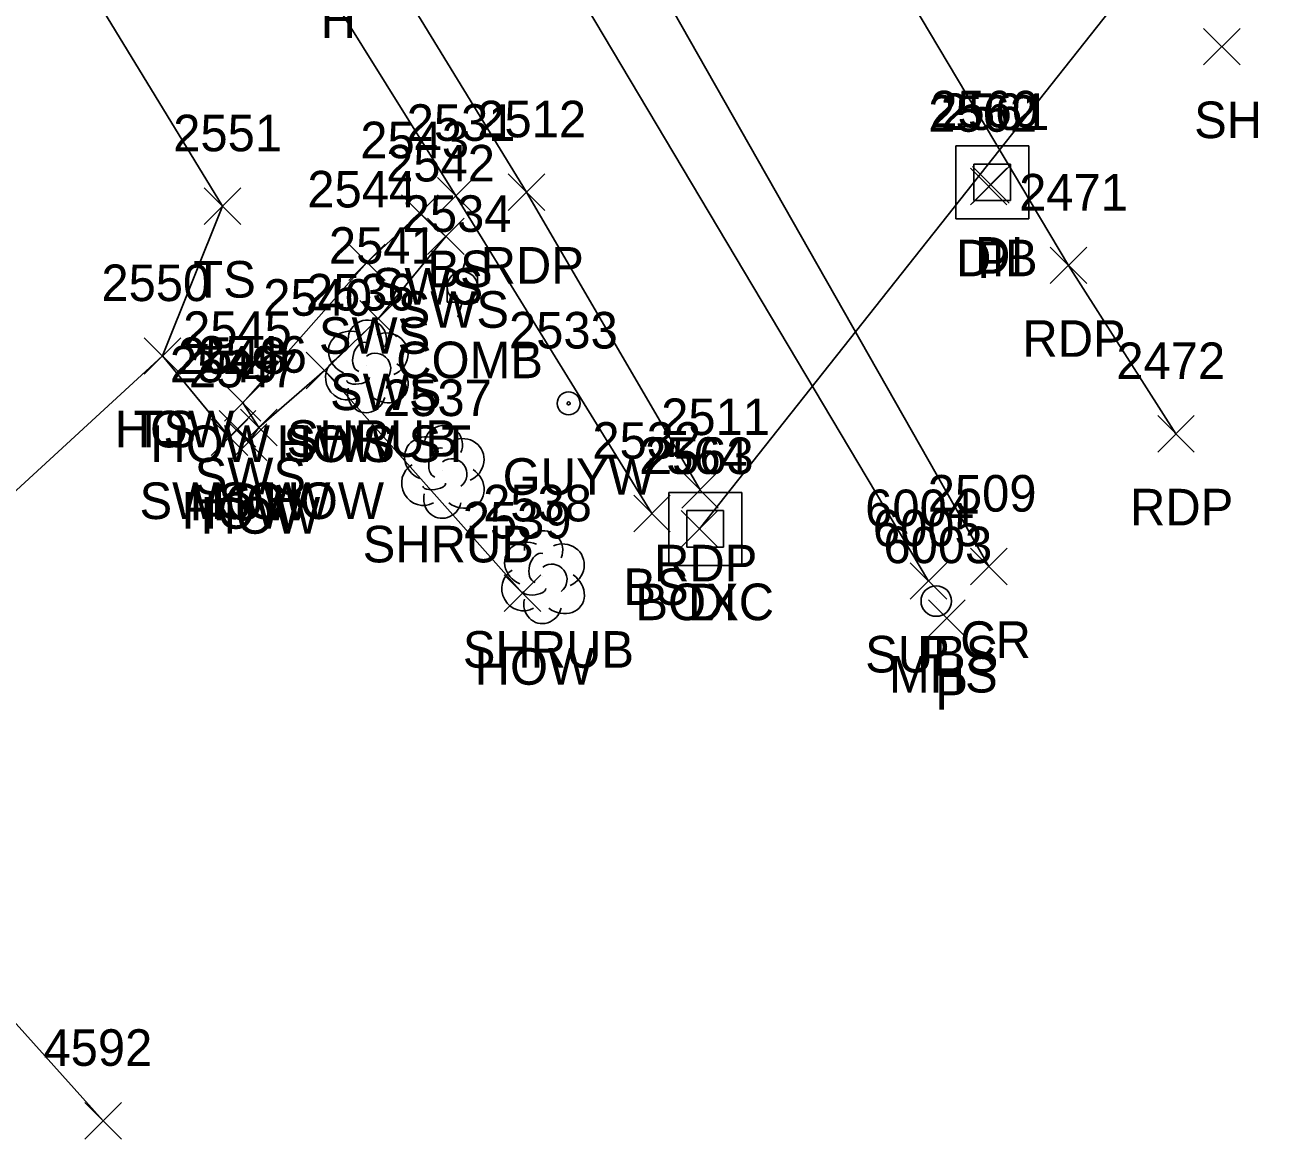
# Model space of a CAD drawing. Extents: x 1653135 to 1655489, y 602711 to 605684.
# Drawn here: x 1653696.4 to 1653764.8, y 605091.1 to 605152 of the extents above; entities that cross this region are included whole.
import ezdxf

# ---------------------------------------------------------------- set-up
doc = ezdxf.new("R2010")
doc.units = 0
for name, color, linetype in [('D_A', 7, 'Continuous'), ('D_I', 7, 'Continuous'), ('D_TIC', 7, 'Continuous'), ('DDEFAULT', 7, 'Continuous'), ('DS', 7, 'Continuous'), ('L_A', 7, 'Continuous'), ('L_I', 7, 'Continuous'), ('L_TIC', 7, 'Continuous'), ('LBC', 7, 'Continuous'), ('LELB', 7, 'Continuous'), ('LSH', 7, 'Continuous'), ('P_A', 7, 'Continuous'), ('P_I', 7, 'Continuous'), ('P_TIC', 7, 'Continuous'), ('PET', 7, 'Continuous'), ('PRC', 7, 'Continuous'), ('R_A', 7, 'Continuous'), ('R_I', 7, 'Continuous'), ('R_TIC', 7, 'Continuous'), ('RSW', 7, 'Continuous'), ('U_A', 7, 'Continuous'), ('U_I', 7, 'Continuous'), ('U_TIC', 7, 'Continuous'), ('UP', 7, 'Continuous'), ('UPGW', 7, 'Continuous'), ('USA', 7, 'Continuous'), ('USMH', 7, 'Continuous')]:
    doc.layers.add(name, color=color, linetype=linetype)

msp = doc.modelspace()

# ---------------------------------------------------------------- linework, layer by layer
at = {"layer": 'D_TIC'}
for points in [[(1653748.146, 605142.124), (1653750.146, 605144.124)], [(1653750.146, 605142.124), (1653748.146, 605144.124)], [(1653748.146, 605142.124), (1653750.146, 605144.124)], [(1653750.146, 605142.124), (1653748.146, 605144.124)], [(1653748.263, 605142.221), (1653750.263, 605144.221)], [(1653750.263, 605142.221), (1653748.263, 605144.221)], [(1653748.263, 605142.221), (1653750.263, 605144.221)], [(1653750.263, 605142.221), (1653748.263, 605144.221)], [(1653732.334, 605123.419), (1653734.334, 605125.419)], [(1653734.334, 605123.419), (1653732.334, 605125.419)], [(1653732.334, 605123.419), (1653734.334, 605125.419)], [(1653734.334, 605123.419), (1653732.334, 605125.419)], [(1653744.856, 605120.56), (1653746.856, 605122.56)], [(1653746.856, 605120.56), (1653744.856, 605122.56)], [(1653745.855, 605118.534), (1653747.855, 605120.534)], [(1653747.855, 605118.534), (1653745.855, 605120.534)], [(1653745.855, 605118.534), (1653747.855, 605120.534)], [(1653747.855, 605118.534), (1653745.855, 605120.534)]]:
    msp.add_lwpolyline(points, dxfattribs=at)
at = {"layer": 'DDEFAULT'}
msp.add_lwpolyline([(1653809.637, 605220.769), (1653733.334, 605124.419)], dxfattribs=at)
at = {"layer": 'DS'}
for p, q in [((1653747.342, 605145.36), (1653751.341, 605145.36)), ((1653747.342, 605141.36), (1653747.342, 605145.36)), ((1653751.341, 605145.36), (1653751.341, 605141.36)), ((1653748.342, 605142.36), (1653748.342, 605144.36)), ((1653748.342, 605144.36), (1653750.341, 605144.36)), ((1653750.341, 605144.36), (1653750.341, 605142.36)), ((1653749.347, 605143.362), (1653749.347, 605143.362)), ((1653749.347, 605143.362), (1653749.347, 605143.362)), ((1653750.341, 605142.36), (1653748.342, 605142.36)), ((1653751.341, 605141.36), (1653747.342, 605141.36)), ((1653731.646, 605126.408), (1653735.646, 605126.408)), ((1653731.646, 605122.408), (1653731.646, 605126.408)), ((1653735.646, 605126.408), (1653735.646, 605122.408)), ((1653732.646, 605123.408), (1653732.646, 605125.408)), ((1653732.646, 605125.408), (1653734.646, 605125.408)), ((1653734.646, 605125.408), (1653734.646, 605123.408)), ((1653733.651, 605124.41), (1653733.651, 605124.41)), ((1653733.651, 605124.41), (1653733.651, 605124.41)), ((1653734.646, 605123.408), (1653732.646, 605123.408)), ((1653735.646, 605122.408), (1653731.646, 605122.408))]:
    msp.add_line(p, q, dxfattribs=at)
at = {"layer": 'L_TIC'}
for points in [[(1653760.896, 605149.775), (1653762.896, 605151.775)], [(1653762.896, 605149.775), (1653760.896, 605151.775)], [(1653760.896, 605149.775), (1653762.896, 605151.775)], [(1653762.896, 605149.775), (1653760.896, 605151.775)], [(1653719.01, 605141.626), (1653721.01, 605143.626)], [(1653721.01, 605141.626), (1653719.01, 605143.626)], [(1653719.01, 605141.626), (1653721.01, 605143.626)], [(1653721.01, 605141.626), (1653719.01, 605143.626)], [(1653706.24, 605141.056), (1653708.24, 605143.056)], [(1653708.24, 605141.056), (1653706.24, 605143.056)], [(1653706.24, 605141.056), (1653708.24, 605143.056)], [(1653708.24, 605141.056), (1653706.24, 605143.056)], [(1653702.968, 605132.865), (1653704.968, 605134.865)], [(1653704.968, 605132.865), (1653702.968, 605134.865)], [(1653702.968, 605132.865), (1653704.968, 605134.865)], [(1653704.968, 605132.865), (1653702.968, 605134.865)], [(1653702.968, 605132.865), (1653704.968, 605134.865)], [(1653704.968, 605132.865), (1653702.968, 605134.865)], [(1653702.968, 605132.865), (1653704.968, 605134.865)], [(1653704.968, 605132.865), (1653702.968, 605134.865)], [(1653711.821, 605132.064), (1653713.821, 605134.064)], [(1653713.821, 605132.064), (1653711.821, 605134.064)], [(1653711.821, 605132.064), (1653713.821, 605134.064)], [(1653713.821, 605132.064), (1653711.821, 605134.064)], [(1653707.067, 605128.877), (1653709.067, 605130.877)], [(1653709.067, 605128.877), (1653707.067, 605130.877)], [(1653707.067, 605128.877), (1653709.067, 605130.877)], [(1653709.067, 605128.877), (1653707.067, 605130.877)], [(1653708.226, 605128.948), (1653710.226, 605130.948)], [(1653710.226, 605128.948), (1653708.226, 605130.948)], [(1653708.226, 605128.948), (1653710.226, 605130.948)], [(1653710.226, 605128.948), (1653708.226, 605130.948)], [(1653706.631, 605128.418), (1653708.631, 605130.418)], [(1653708.631, 605128.418), (1653706.631, 605130.418)], [(1653706.631, 605128.418), (1653708.631, 605130.418)], [(1653708.631, 605128.418), (1653706.631, 605130.418)], [(1653707.669, 605128.146), (1653709.669, 605130.146)], [(1653709.669, 605128.146), (1653707.669, 605130.146)], [(1653707.669, 605128.146), (1653709.669, 605130.146)], [(1653709.669, 605128.146), (1653707.669, 605130.146)], [(1653729.732, 605124.245), (1653731.732, 605126.245)], [(1653731.732, 605124.245), (1653729.732, 605126.245)], [(1653729.732, 605124.245), (1653731.732, 605126.245)], [(1653731.732, 605124.245), (1653729.732, 605126.245)], [(1653722.65, 605119.889), (1653724.65, 605121.889)], [(1653724.65, 605119.889), (1653722.65, 605121.889)], [(1653722.65, 605119.889), (1653724.65, 605121.889)], [(1653724.65, 605119.889), (1653722.65, 605121.889)], [(1653699.712, 605091.051), (1653701.712, 605093.051)], [(1653701.712, 605091.051), (1653699.712, 605093.051)], [(1653699.712, 605091.051), (1653701.712, 605093.051)], [(1653701.712, 605091.051), (1653699.712, 605093.051)]]:
    msp.add_lwpolyline(points, dxfattribs=at)
at = {"layer": 'LBC'}
for points in [[(1653723.65, 605120.889), (1653712.821, 605133.064), (1653709.226, 605129.948), (1653708.669, 605129.146), (1653708.067, 605129.877), (1653707.631, 605129.418), (1653703.968, 605133.865), (1653686.16, 605117.513), (1653684.814, 605115.808), (1653684.398, 605111.805), (1653688.38, 605106.522)], [(1653690.572, 605104.715), (1653689.903, 605104.067), (1653700.712, 605092.051)]]:
    msp.add_lwpolyline(points, dxfattribs=at)
at = {"layer": 'LELB'}
for points in [[(1653702.102, 605169.312), (1653709.813, 605158.966), (1653720.01, 605142.626), (1653730.732, 605125.245)], [(1653703.968, 605133.865), (1653707.24, 605142.056), (1653697.709, 605157.701)]]:
    msp.add_lwpolyline(points, dxfattribs=at)
at = {"layer": 'LSH'}
for p, q in [((1653715.119, 605133.351), (1653715.119, 605133.351)), ((1653715.119, 605133.351), (1653715.119, 605133.351)), ((1653719.282, 605127.578), (1653719.282, 605127.578)), ((1653719.282, 605127.578), (1653719.282, 605127.578)), ((1653724.758, 605121.819), (1653724.758, 605121.819)), ((1653724.758, 605121.819), (1653724.758, 605121.819))]:
    msp.add_line(p, q, dxfattribs=at)
for centre in [(1653715.166, 605134.785), (1653719.328, 605129.012), (1653724.805, 605123.253)]:
    msp.add_arc(centre, 1.047, 335.52715, 180.95627, dxfattribs=at)
for centre, major_axis, ratio, start_param, end_param in [((1653714.327, 605134.018), (1.21, -0.512), 0.895232, 1.570796, 4.712389), ((1653716.161, 605133.935), (-1.141, -0.483), 0.949671, 1.570796, 4.712389), ((1653714.911, 605133.81), (-0.208, -0.792), 0.645439, 3.141593, 6.283185), ((1653714.036, 605132.643), (0.584, -1.042), 0.959034, 3.141593, 6.283185), ((1653715.619, 605133.185), (-0.5, 0.667), 0.989748, 3.141593, 6.283185), ((1653716.119, 605132.518), (-1.09, 0.792), 0.841452, 1.570796, 4.712389), ((1653714.661, 605132.601), (-0.625, -0.083), 0.423636, 0, 3.141593), ((1653715.119, 605131.851), (0.265, 1.061), 0.942809, 1.570796, 4.712389), ((1653718.49, 605128.245), (1.21, -0.512), 0.895232, 1.570796, 4.712389), ((1653720.323, 605128.162), (-1.141, -0.483), 0.949671, 1.570796, 4.712389), ((1653719.073, 605128.036), (-0.208, -0.792), 0.645439, 3.141593, 6.283185), ((1653719.782, 605127.412), (-0.5, 0.667), 0.989748, 3.141593, 6.283185), ((1653718.198, 605126.87), (0.584, -1.042), 0.959034, 3.141593, 6.283185), ((1653720.282, 605126.745), (-1.09, 0.792), 0.841452, 1.570796, 4.712389), ((1653718.823, 605126.828), (-0.625, -0.083), 0.423636, 0, 3.141593), ((1653719.282, 605126.078), (0.265, 1.061), 0.942809, 1.570796, 4.712389), ((1653723.966, 605122.485), (1.21, -0.512), 0.895232, 1.570796, 4.712389), ((1653725.799, 605122.402), (-1.141, -0.483), 0.949671, 1.570796, 4.712389), ((1653724.549, 605122.277), (-0.208, -0.792), 0.645439, 3.141593, 6.283185), ((1653723.675, 605121.11), (0.584, -1.042), 0.959034, 3.141593, 6.283185), ((1653725.258, 605121.652), (-0.5, 0.667), 0.989748, 3.141593, 6.283185), ((1653725.758, 605120.986), (-1.09, 0.792), 0.841452, 1.570796, 4.712389), ((1653724.3, 605121.069), (-0.625, -0.083), 0.423636, 0, 3.141593), ((1653724.758, 605120.319), (0.265, 1.061), 0.942809, 1.570796, 4.712389)]:
    msp.add_ellipse(centre, major_axis=major_axis, ratio=ratio, start_param=start_param, end_param=end_param, dxfattribs=at)
at = {"layer": 'P_TIC'}
for points in [[(1653722.871, 605141.818), (1653724.871, 605143.818)], [(1653724.871, 605141.818), (1653722.871, 605143.818)], [(1653722.871, 605141.818), (1653724.871, 605143.818)], [(1653724.871, 605141.818), (1653722.871, 605143.818)], [(1653752.507, 605137.818), (1653754.507, 605139.818)], [(1653754.507, 605137.818), (1653752.507, 605139.818)], [(1653752.507, 605137.818), (1653754.507, 605139.818)], [(1653754.507, 605137.818), (1653752.507, 605139.818)], [(1653758.39, 605128.602), (1653760.39, 605130.602)], [(1653760.39, 605128.602), (1653758.39, 605130.602)], [(1653758.39, 605128.602), (1653760.39, 605130.602)], [(1653760.39, 605128.602), (1653758.39, 605130.602)], [(1653732.361, 605125.539), (1653734.361, 605127.539)], [(1653734.361, 605125.539), (1653732.361, 605127.539)], [(1653732.361, 605125.539), (1653734.361, 605127.539)], [(1653734.361, 605125.539), (1653732.361, 605127.539)], [(1653748.159, 605121.355), (1653750.159, 605123.355)], [(1653750.159, 605121.355), (1653748.159, 605123.355)], [(1653748.159, 605121.355), (1653750.159, 605123.355)], [(1653750.159, 605121.355), (1653748.159, 605123.355)]]:
    msp.add_lwpolyline(points, dxfattribs=at)
at = {"layer": 'PET'}
for points in [[(1653718.29, 605197.382), (1653722.038, 605192.532), (1653728.226, 605182.517), (1653738.354, 605164.252), (1653753.507, 605138.818), (1653759.39, 605129.602)], [(1653733.361, 605126.539), (1653723.871, 605142.818), (1653708.918, 605167.251), (1653703.822, 605172.5), (1653699.377, 605174.783)]]:
    msp.add_lwpolyline(points, dxfattribs=at)
at = {"layer": 'PRC'}
msp.add_lwpolyline([(1653709.642, 605189.343), (1653718.495, 605176.45), (1653728.132, 605159.358), (1653749.159, 605122.355)], dxfattribs=at)
at = {"layer": 'R_TIC'}
for points in [[(1653717.04, 605140.676), (1653719.04, 605142.676)], [(1653719.04, 605140.676), (1653717.04, 605142.676)], [(1653717.04, 605140.676), (1653719.04, 605142.676)], [(1653719.04, 605140.676), (1653717.04, 605142.676)], [(1653718.454, 605139.405), (1653720.454, 605141.405)], [(1653720.454, 605139.405), (1653718.454, 605141.405)], [(1653718.454, 605139.405), (1653720.454, 605141.405)], [(1653720.454, 605139.405), (1653718.454, 605141.405)], [(1653714.144, 605137.984), (1653716.144, 605139.984)], [(1653716.144, 605137.984), (1653714.144, 605139.984)], [(1653714.144, 605137.984), (1653716.144, 605139.984)], [(1653716.144, 605137.984), (1653714.144, 605139.984)], [(1653714.755, 605134.904), (1653716.755, 605136.904)], [(1653716.755, 605134.904), (1653714.755, 605136.904)], [(1653714.755, 605134.904), (1653716.755, 605136.904)], [(1653716.755, 605134.904), (1653714.755, 605136.904)], [(1653711.821, 605132.064), (1653713.821, 605134.064)], [(1653713.821, 605132.064), (1653711.821, 605134.064)], [(1653711.821, 605132.064), (1653713.821, 605134.064)], [(1653713.821, 605132.064), (1653711.821, 605134.064)], [(1653707.347, 605130.303), (1653709.347, 605132.303)], [(1653709.347, 605130.303), (1653707.347, 605132.303)], [(1653707.347, 605130.303), (1653709.347, 605132.303)], [(1653709.347, 605130.303), (1653707.347, 605132.303)], [(1653708.226, 605128.948), (1653710.226, 605130.948)], [(1653710.226, 605128.948), (1653708.226, 605130.948)], [(1653708.226, 605128.948), (1653710.226, 605130.948)], [(1653710.226, 605128.948), (1653708.226, 605130.948)]]:
    msp.add_lwpolyline(points, dxfattribs=at)
at = {"layer": 'RSW'}
msp.add_lwpolyline([(1653712.821, 605133.064), (1653715.755, 605135.904), (1653719.454, 605140.405), (1653718.04, 605141.676), (1653715.144, 605138.984), (1653708.347, 605131.303), (1653709.226, 605129.948)], dxfattribs=at)
at = {"layer": 'U_TIC'}
for points in [[(1653744.856, 605120.56), (1653746.856, 605122.56)], [(1653746.856, 605120.56), (1653744.856, 605122.56)]]:
    msp.add_lwpolyline(points, dxfattribs=at)
at = {"layer": 'UP'}
for p, q in [((1653720.609, 605139.314), (1653720.359, 605138.481)), ((1653719.525, 605136.814), (1653719.525, 605138.481)), ((1653719.525, 605138.481), (1653721.192, 605138.481)), ((1653721.192, 605138.481), (1653721.192, 605136.814)), ((1653720.359, 605137.648), (1653720.359, 605137.648)), ((1653721.192, 605136.814), (1653719.525, 605136.814)), ((1653720.109, 605135.981), (1653720.359, 605136.814))]:
    msp.add_line(p, q, dxfattribs=at)
msp.add_circle((1653720.359, 605137.648), 0.833, dxfattribs=at)
at = {"layer": 'UPGW'}
for radius in [0.625, 0.0833]:
    msp.add_circle((1653726.172, 605131.273), radius, dxfattribs=at)
at = {"layer": 'USA'}
msp.add_lwpolyline([(1653745.856, 605121.56), (1653712.259, 605177.982)], dxfattribs=at)
at = {"layer": 'USMH'}
for p, q in [((1653746.279, 605120.463), (1653746.279, 605120.463)), ((1653747.112, 605120.463), (1653747.112, 605120.463))]:
    msp.add_line(p, q, dxfattribs=at)
msp.add_circle((1653746.279, 605120.463), 0.833, dxfattribs=at)

# ---------------------------------------------------------------- texts
at = {"layer": 'D_A'}
for s, p in [('DIB', (1653747.365, 605138.221)), ('DIB', (1653747.365, 605138.221)), ('DI', (1653748.402, 605138.362)), ('P', (1653748.524, 605138.124)), ('P', (1653748.524, 605138.124)), ('BOXC', (1653729.83, 605119.419)), ('BOXC', (1653729.83, 605119.419)), ('DI', (1653732.706, 605119.41)), ('P', (1653745.234, 605116.56)), ('P', (1653746.233, 605114.534)), ('P', (1653746.233, 605114.534))]:
    msp.add_text(s, height=2, dxfattribs=at).set_placement(p)
at = {"layer": 'D_I'}
for s, p in [('2562', (1653745.839, 605146.124)), ('2562', (1653745.839, 605146.124)), ('2560', (1653745.953, 605146.362)), ('2561', (1653746.523, 605146.221)), ('2561', (1653746.523, 605146.221)), ('2564', (1653730.027, 605127.419)), ('2564', (1653730.027, 605127.419)), ('2563', (1653730.344, 605127.41)), ('6004', (1653742.392, 605124.56)), ('6003', (1653743.391, 605122.534)), ('6003', (1653743.391, 605122.534))]:
    msp.add_text(s, height=2, dxfattribs=at).set_placement(p)
at = {"layer": 'L_A'}
for s, p in [('H', (1653712.612, 605151.251)), ('SH', (1653760.384, 605145.775)), ('SH', (1653760.384, 605145.775)), ('TS', (1653705.65, 605137.056)), ('TS', (1653705.65, 605137.056)), ('BS', (1653718.451, 605137.626)), ('BS', (1653718.451, 605137.626)), ('HOW', (1653701.354, 605128.865)), ('HOW', (1653701.354, 605128.865)), ('TS', (1653702.377, 605128.865)), ('TS', (1653702.377, 605128.865)), ('SHRUB', (1653710.749, 605128.351)), ('HOW', (1653710.207, 605128.064)), ('HOW', (1653710.207, 605128.064)), ('HOW', (1653705.453, 605124.877)), ('HOW', (1653705.453, 605124.877)), ('HOW', (1653706.612, 605124.948)), ('HOW', (1653706.612, 605124.948)), ('HOW', (1653705.017, 605124.418)), ('HOW', (1653705.017, 605124.418)), ('HOW', (1653706.055, 605124.146)), ('HOW', (1653706.055, 605124.146)), ('SHRUB', (1653714.912, 605122.578)), ('BS', (1653729.173, 605120.245)), ('BS', (1653729.173, 605120.245)), ('SHRUB', (1653720.388, 605116.819)), ('HOW', (1653721.036, 605115.889)), ('HOW', (1653721.036, 605115.889))]:
    msp.add_text(s, height=2, dxfattribs=at).set_placement(p)
at = {"layer": 'L_I'}
for s, p in [('2531', (1653717.317, 605145.626)), ('2531', (1653717.317, 605145.626)), ('2551', (1653704.548, 605145.056)), ('2551', (1653704.548, 605145.056)), ('2550', (1653700.621, 605136.865)), ('2550', (1653700.621, 605136.865)), ('2550', (1653700.621, 605136.865)), ('2550', (1653700.621, 605136.865)), ('2536', (1653711.804, 605136.351)), ('2540', (1653709.475, 605136.064)), ('2540', (1653709.475, 605136.064)), ('2546', (1653705.911, 605132.948)), ('2546', (1653705.911, 605132.948)), ('2549', (1653704.364, 605132.418)), ('2549', (1653704.364, 605132.418)), ('2548', (1653704.808, 605132.877)), ('2548', (1653704.808, 605132.877)), ('2547', (1653705.409, 605132.146)), ('2547', (1653705.409, 605132.146)), ('2537', (1653716.022, 605130.578)), ('2532', (1653727.472, 605128.245)), ('2532', (1653727.472, 605128.245)), ('2538', (1653721.498, 605124.819)), ('2539', (1653720.382, 605123.889)), ('2539', (1653720.382, 605123.889)), ('4592', (1653697.452, 605095.051)), ('4592', (1653697.452, 605095.051))]:
    msp.add_text(s, height=2, dxfattribs=at).set_placement(p)
at = {"layer": 'P_A'}
for s, p in [('RDP', (1653721.36, 605137.818)), ('RDP', (1653721.36, 605137.818)), ('RDP', (1653750.995, 605133.818)), ('RDP', (1653750.995, 605133.818)), ('RDP', (1653756.878, 605124.602)), ('RDP', (1653756.878, 605124.602)), ('RDP', (1653730.849, 605121.539)), ('RDP', (1653730.849, 605121.539)), ('CR', (1653747.592, 605117.355)), ('CR', (1653747.592, 605117.355))]:
    msp.add_text(s, height=2, dxfattribs=at).set_placement(p)
at = {"layer": 'P_I'}
for s, p in [('2512', (1653721.179, 605145.818)), ('2512', (1653721.179, 605145.818)), ('2471', (1653750.814, 605141.818)), ('2471', (1653750.814, 605141.818)), ('2472', (1653756.13, 605132.602)), ('2472', (1653756.13, 605132.602)), ('2511', (1653731.236, 605129.539)), ('2511', (1653731.236, 605129.539)), ('2509', (1653745.813, 605125.355)), ('2509', (1653745.813, 605125.355))]:
    msp.add_text(s, height=2, dxfattribs=at).set_placement(p)
at = {"layer": 'R_A'}
for s, p in [('SWS', (1653715.41, 605136.676)), ('SWS', (1653715.41, 605136.676)), ('SWS', (1653716.824, 605135.405)), ('SWS', (1653716.824, 605135.405)), ('SWS', (1653712.514, 605133.984)), ('SWS', (1653712.514, 605133.984)), ('SWS', (1653713.126, 605130.904)), ('SWS', (1653713.126, 605130.904)), ('HOW SWS ST', (1653703.302, 605128.064)), ('HOW SWS ST', (1653703.302, 605128.064)), ('SWS', (1653705.718, 605126.303)), ('SWS', (1653705.718, 605126.303)), ('SWS HOW', (1653702.706, 605124.948)), ('SWS HOW', (1653702.706, 605124.948))]:
    msp.add_text(s, height=2, dxfattribs=at).set_placement(p)
at = {"layer": 'R_I'}
for s, p in [('2543', (1653714.78, 605144.676)), ('2543', (1653714.78, 605144.676)), ('2542', (1653716.194, 605143.405)), ('2542', (1653716.194, 605143.405)), ('2544', (1653711.884, 605141.984)), ('2544', (1653711.884, 605141.984)), ('2541', (1653713.063, 605138.904)), ('2541', (1653713.063, 605138.904)), ('2540', (1653709.475, 605136.064)), ('2540', (1653709.475, 605136.064)), ('2545', (1653705.088, 605134.303)), ('2545', (1653705.088, 605134.303)), ('2546', (1653705.911, 605132.948)), ('2546', (1653705.911, 605132.948))]:
    msp.add_text(s, height=2, dxfattribs=at).set_placement(p)
at = {"layer": 'U_A'}
for s, p in [('COMB', (1653716.745, 605132.648)), ('GUYW', (1653722.565, 605126.273)), ('SUBS', (1653742.392, 605116.56)), ('MHS', (1653743.696, 605115.463))]:
    msp.add_text(s, height=2, dxfattribs=at).set_placement(p)
at = {"layer": 'U_I'}
for s, p in [('2534', (1653717.099, 605140.648)), ('2533', (1653722.912, 605134.273)), ('6004', (1653742.392, 605124.56)), ('6005', (1653742.814, 605123.463))]:
    msp.add_text(s, height=2, dxfattribs=at).set_placement(p)

doc.saveas('drawing.dxf')
